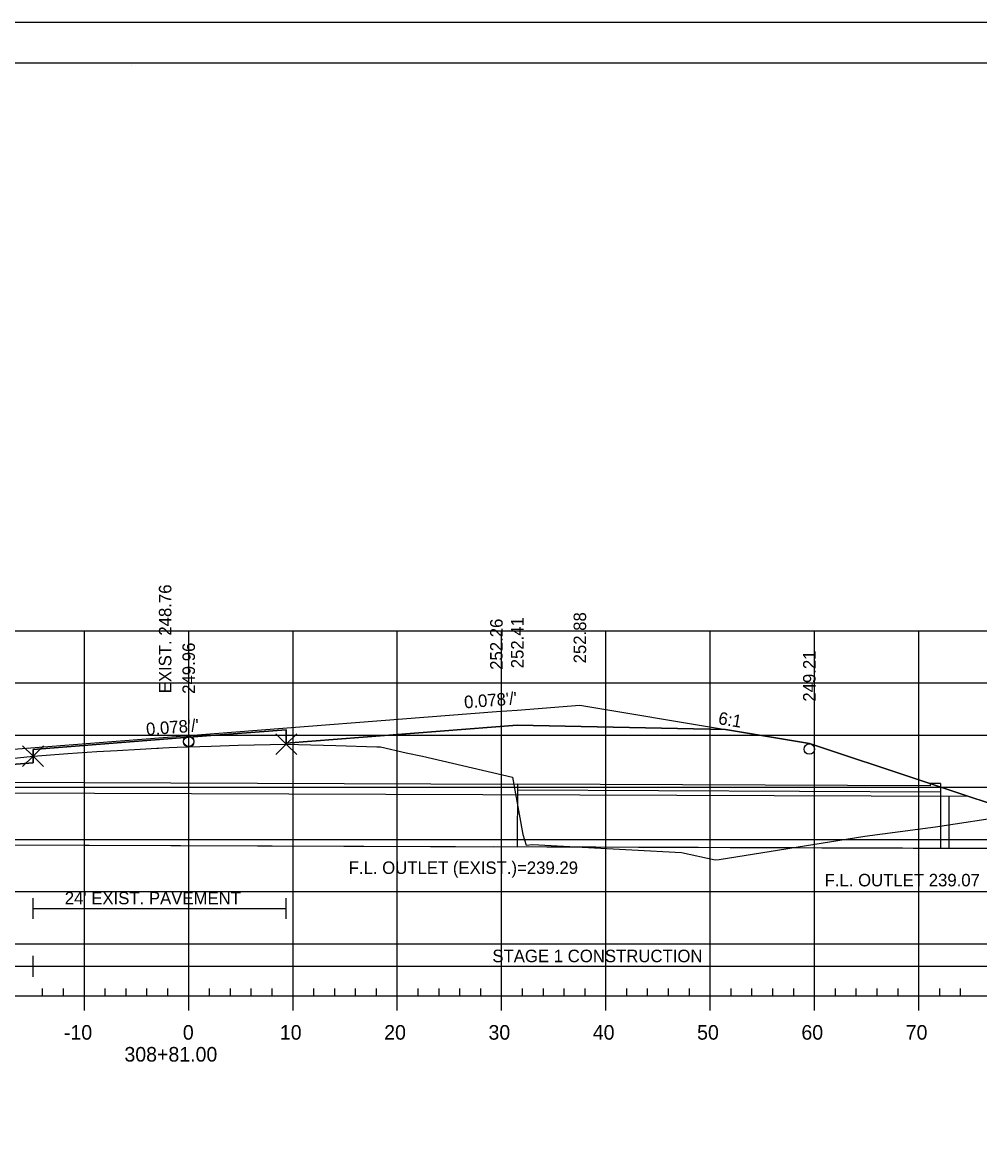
# Model space of a CAD drawing. Extents: x 1365647 to 1367999, y 387113 to 400173.
# Drawn here: x 1365878.1 to 1365969.9, y 397933 to 398039.6 of the extents above; entities that cross this region are included whole.
import ezdxf

# ---------------------------------------------------------------- set-up
doc = ezdxf.new("R2010")
doc.units = 0
for name, color, linetype in [('R_Alt Surface', 7, 'Continuous'), ('R_Axis', 7, 'Continuous'), ('R_Axis Annot', 7, 'Continuous'), ('R_Border', 7, 'Continuous'), ('R_Border Notes', 7, 'Continuous'), ('R_Contours', 7, 'Continuous'), ('R_Exist Surface', 7, 'Continuous'), ('R_Fin Surface', 7, 'Continuous'), ('R_Fin Surface Annot', 7, 'Continuous'), ('R_Grid', 7, 'Continuous'), ('R_No Plot', 7, 'Continuous'), ('R_Water', 7, 'Continuous'), ('R_Xsect Elev', 7, 'Continuous')]:
    doc.layers.add(name, color=color, linetype=linetype)

msp = doc.modelspace()

# ---------------------------------------------------------------- linework, layer by layer
at = {"layer": 'R_Alt Surface'}
msp.add_lwpolyline([(1365834.59, 397967.18), (1365834.59, 397966.93), (1365856.42, 397966.84), (1365879.17, 397968.62), (1365879.17, 397969.91), (1365894.09, 397971.07), (1365903.45, 397971.8), (1365903.45, 397970.51), (1365925.59, 397972.23), (1365945.56, 397971.83)], dxfattribs=at)
at = {"layer": 'R_Axis'}
for p, q in [((1365749.09, 397946.28), (1366039.09, 397946.28)), ((1365880.09, 397946.28), (1365880.09, 397946.98)), ((1365882.09, 397946.28), (1365882.09, 397946.98)), ((1365884.09, 397944.88), (1365884.09, 397946.28)), ((1365886.09, 397946.28), (1365886.09, 397946.98)), ((1365888.09, 397946.28), (1365888.09, 397946.98)), ((1365890.09, 397946.28), (1365890.09, 397946.98)), ((1365892.09, 397946.28), (1365892.09, 397946.98)), ((1365894.09, 397944.88), (1365894.09, 397946.28)), ((1365896.09, 397946.28), (1365896.09, 397946.98)), ((1365898.09, 397946.28), (1365898.09, 397946.98)), ((1365900.09, 397946.28), (1365900.09, 397946.98)), ((1365902.09, 397946.28), (1365902.09, 397946.98)), ((1365904.09, 397944.88), (1365904.09, 397946.28)), ((1365906.09, 397946.28), (1365906.09, 397946.98)), ((1365908.09, 397946.28), (1365908.09, 397946.98)), ((1365910.09, 397946.28), (1365910.09, 397946.98)), ((1365912.09, 397946.28), (1365912.09, 397946.98)), ((1365914.09, 397944.88), (1365914.09, 397946.28)), ((1365916.09, 397946.28), (1365916.09, 397946.98)), ((1365918.09, 397946.28), (1365918.09, 397946.98)), ((1365920.09, 397946.28), (1365920.09, 397946.98)), ((1365922.09, 397946.28), (1365922.09, 397946.98)), ((1365924.09, 397944.88), (1365924.09, 397946.28)), ((1365926.09, 397946.28), (1365926.09, 397946.98)), ((1365928.09, 397946.28), (1365928.09, 397946.98)), ((1365930.09, 397946.28), (1365930.09, 397946.98)), ((1365932.09, 397946.28), (1365932.09, 397946.98)), ((1365934.09, 397944.88), (1365934.09, 397946.28)), ((1365936.09, 397946.28), (1365936.09, 397946.98)), ((1365938.09, 397946.28), (1365938.09, 397946.98)), ((1365940.09, 397946.28), (1365940.09, 397946.98)), ((1365942.09, 397946.28), (1365942.09, 397946.98)), ((1365944.09, 397944.88), (1365944.09, 397946.28)), ((1365946.09, 397946.28), (1365946.09, 397946.98)), ((1365948.09, 397946.28), (1365948.09, 397946.98)), ((1365950.09, 397946.28), (1365950.09, 397946.98)), ((1365952.09, 397946.28), (1365952.09, 397946.98)), ((1365954.09, 397944.88), (1365954.09, 397946.28)), ((1365956.09, 397946.28), (1365956.09, 397946.98)), ((1365958.09, 397946.28), (1365958.09, 397946.98)), ((1365960.09, 397946.28), (1365960.09, 397946.98)), ((1365962.09, 397946.28), (1365962.09, 397946.98)), ((1365964.09, 397944.88), (1365964.09, 397946.28)), ((1365966.09, 397946.28), (1365966.09, 397946.98)), ((1365968.09, 397946.28), (1365968.09, 397946.98))]:
    msp.add_line(p, q, dxfattribs=at)
at = {"layer": 'R_Border'}
for p, q in [((1365736.09, 398035.74), (1366052.27, 398035.74)), ((1365888.61, 398035.48), (1365888.61, 398035.48)), ((1365888.61, 398035.48), (1365888.61, 398035.48))]:
    msp.add_line(p, q, dxfattribs=at)
at = {"layer": 'R_Contours'}
for p, q in [((1365925.59, 397972.23), (1365903.45, 397970.51)), ((1365903.45, 397970.51), (1365903.45, 397971.8)), ((1365945.56, 397971.83), (1365925.59, 397972.23)), ((1365879.17, 397969.91), (1365879.17, 397969.27)), ((1365885.29, 397969.72), (1365887.24, 397969.81)), ((1365887.24, 397969.81), (1365889.44, 397969.94)), ((1365903.45, 397970.41), (1365903.45, 397970.51)), ((1365903.45, 397970.51), (1365903.45, 397970.41)), ((1365903.45, 397970.41), (1365904.63, 397970.39)), ((1365904.63, 397970.39), (1365908.21, 397970.3)), ((1365927.06, 397960.78), (1365941.32, 397960.02)), ((1365941.32, 397960.02), (1365944.57, 397959.31)), ((1365944.57, 397959.31), (1365944.96, 397959.36))]:
    msp.add_line(p, q, dxfattribs=at)
for points in [[(1365903.45, 397971.8), (1365894.09, 397971.07), (1365879.17, 397969.91)], [(1365975.15, 397963.31), (1365953.59, 397970.49), (1365945.56, 397971.83)], [(1365879.17, 397969.27), (1365882.5, 397969.51), (1365885.29, 397969.72)], [(1365889.44, 397969.94), (1365891.02, 397970.03), (1365891.2, 397970.04)], [(1365891.2, 397970.04), (1365891.61, 397970.07), (1365892.23, 397970.1)], [(1365892.23, 397970.1), (1365892.99, 397970.12), (1365896.25, 397970.22), (1365898.82, 397970.31), (1365903.45, 397970.41)], [(1365908.21, 397970.3), (1365912.13, 397970.17), (1365912.48, 397970.17)], [(1365912.48, 397970.17), (1365914.95, 397969.58), (1365916.52, 397969.26)], [(1365916.52, 397969.26), (1365925.14, 397967.26), (1365926.13, 397961.74), (1365926.44, 397960.73), (1365927.06, 397960.78)], [(1365944.96, 397959.36), (1365958.91, 397961.58), (1365965.7, 397962.5), (1365972.81, 397963.58), (1365975.54, 397963.18)]]:
    msp.add_lwpolyline(points, dxfattribs=at)
msp.add_lwpolyline([(1365866.05, 397967.59), (1365867.03, 397967.78), (1365869.89, 397968.45), (1365871.31, 397968.52), (1365874.27, 397968.75), (1365877.67, 397969.11), (1365879.17, 397969.27), (1365879.17, 397968.62)], close=True, dxfattribs=at)
at = {"layer": 'R_Exist Surface'}
msp.add_lwpolyline([(1365877.67, 397969.11), (1365879.17, 397969.27), (1365882.5, 397969.51), (1365885.29, 397969.72), (1365887.24, 397969.81), (1365889.44, 397969.94), (1365891.02, 397970.03), (1365891.2, 397970.04), (1365891.61, 397970.07), (1365892.23, 397970.1), (1365892.99, 397970.12), (1365896.25, 397970.22), (1365898.82, 397970.31), (1365903.45, 397970.41), (1365904.63, 397970.39), (1365908.21, 397970.3), (1365912.13, 397970.17), (1365912.48, 397970.17), (1365914.95, 397969.58), (1365916.52, 397969.26), (1365925.14, 397967.26), (1365926.13, 397961.74), (1365926.44, 397960.73), (1365927.06, 397960.78), (1365941.32, 397960.02), (1365944.57, 397959.31), (1365944.96, 397959.36), (1365958.91, 397961.58), (1365965.7, 397962.5), (1365972.81, 397963.58)], dxfattribs=at)
at = {"layer": 'R_Fin Surface'}
msp.add_lwpolyline([(1365812.57, 397961.76), (1365814.95, 397960.97), (1365833.59, 397967.18), (1365834.59, 397967.18), (1365856.59, 397968.32), (1365862.59, 397968.79), (1365864.59, 397968.94), (1365894.09, 397971.24), (1365923.59, 397973.54), (1365925.59, 397973.69), (1365931.59, 397974.16), (1365945.56, 397971.83), (1365953.59, 397970.49), (1365975.15, 397963.31), (1365983.99, 397960.36), (1365984.02, 397960.35), (1365993.65, 397960.33)], dxfattribs=at)
at = {"layer": 'R_Grid'}
for p, q in [((1365749.09, 397981.28), (1366039.09, 397981.28)), ((1365884.09, 397946.28), (1365884.09, 397981.28)), ((1365894.09, 397946.28), (1365894.09, 397981.28)), ((1365904.09, 397946.28), (1365904.09, 397981.28)), ((1365914.09, 397946.28), (1365914.09, 397981.28)), ((1365924.09, 397946.28), (1365924.09, 397981.28)), ((1365934.09, 397946.28), (1365934.09, 397981.28)), ((1365944.09, 397946.28), (1365944.09, 397981.28)), ((1365954.09, 397946.28), (1365954.09, 397981.28)), ((1365964.09, 397946.28), (1365964.09, 397981.28)), ((1365749.09, 397976.28), (1366039.09, 397976.28)), ((1365749.09, 397971.28), (1366039.09, 397971.28)), ((1365749.09, 397966.28), (1366039.09, 397966.28)), ((1365749.09, 397961.28), (1366039.09, 397961.28)), ((1365749.09, 397956.28), (1366039.09, 397956.28)), ((1365749.09, 397951.28), (1366039.09, 397951.28)), ((1365749.09, 397946.28), (1366039.09, 397946.28))]:
    msp.add_line(p, q, dxfattribs=at)
at = {"layer": 'R_No Plot'}
msp.add_line((1365723.69, 398039.63), (1366057.03, 398039.63), dxfattribs=at)
msp.add_lwpolyline([(1365723.69, 398039.63), (1366057.03, 398039.63), (1366057.03, 397826.3), (1365723.69, 397826.3)], close=True, dxfattribs=at)
for points in [[(1365903.45, 397970.41), (1365902.45, 397971.41), (1365903.45, 397970.41), (1365902.45, 397969.41), (1365903.45, 397970.41), (1365904.45, 397969.41), (1365903.45, 397970.41), (1365904.45, 397971.41)], [(1365879.17, 397969.27), (1365878.17, 397970.27), (1365879.17, 397969.27), (1365878.17, 397968.27), (1365879.17, 397969.27), (1365880.17, 397968.27), (1365879.17, 397969.27), (1365880.17, 397970.27)]]:
    msp.add_lwpolyline(points, dxfattribs=at)
for centre in [(1365894.09, 397970.69), (1365894.09, 397970.63), (1365953.59, 397969.94)]:
    msp.add_circle(centre, 0.5, dxfattribs=at)
at = {"layer": 'R_Water'}
for p, q in [((1365865.16, 397966.81), (1365925.6, 397966.57)), ((1365925.6, 397966.57), (1365925.57, 397960.57)), ((1365925.6, 397966.57), (1365925.57, 397960.57)), ((1365965.16, 397966.41), (1365925.6, 397966.57)), ((1365966.16, 397966.64), (1365965.16, 397966.64)), ((1365965.16, 397966.64), (1365965.16, 397966.42)), ((1365966.16, 397966.64), (1365966.16, 397960.41)), ((1365829.79, 397965.92), (1365968.81, 397965.42)), ((1365966.16, 397965.82), (1365925.6, 397965.99)), ((1365966.97, 397965.43), (1365966.97, 397960.42)), ((1365814.95, 397960.97), (1365983.97, 397960.37)), ((1365865.13, 397960.81), (1365925.57, 397960.57)), ((1365993.51, 397960.33), (1365923.32, 397960.58)), ((1365879.17, 397953.66), (1365879.17, 397955.66)), ((1365879.17, 397954.66), (1365903.45, 397954.66)), ((1365903.45, 397953.66), (1365903.45, 397955.66)), ((1365879.17, 397948.12), (1365879.17, 397950.12)), ((1365812.53, 397949.12), (1365879.17, 397949.12)), ((1365879.17, 397949.12), (1365987.08, 397949.12))]:
    msp.add_line(p, q, dxfattribs=at)

# ---------------------------------------------------------------- texts
at = {"layer": 'R_Axis Annot'}
for s, p in [('-10', (1365882.13, 397942.08)), ('0', (1365893.53, 397942.08)), ('10', (1365902.83, 397942.08)), ('20', (1365912.83, 397942.08)), ('30', (1365922.83, 397942.08)), ('40', (1365932.83, 397942.08)), ('50', (1365942.83, 397942.08)), ('60', (1365952.83, 397942.08)), ('70', (1365962.83, 397942.08)), ('308+81.00', (1365887.93, 397939.98))]:
    msp.add_text(s, height=1.4, dxfattribs=at).set_placement(p)
at = {"layer": 'R_Border Notes'}
msp.add_text('F.L. OUTLET (EXIST.)=239.29', height=1.2, dxfattribs=at).set_placement((1365909.43, 397957.97))
at = {"layer": 'R_Fin Surface Annot'}
for s, rotation, p in [('252.26', 90, (1365924.19, 397977.54)), ('252.41', 90, (1365926.19, 397977.69)), ('252.88', 90, (1365932.19, 397978.16)), ('249.96', 90, (1365894.69, 397975.24)), ('249.21', 90, (1365954.19, 397974.49)), ("0.078'/'", 4.4508, (1365920.54, 397973.84)), ("0.078'/'", 4.4508, (1365890.05, 397971.25)), ('6:1', 350.5377, (1365944.8, 397972.35))]:
    msp.add_text(s, height=1.2, rotation=rotation, dxfattribs=at).set_placement(p)
at = {"layer": 'R_Water'}
for s, p in [('F.L. OUTLET 239.07', (1365955.05, 397956.78)), ("24' EXIST. PAVEMENT", (1365882.21, 397955.06)), ('STAGE 1 CONSTRUCTION', (1365923.2, 397949.51))]:
    msp.add_text(s, height=1.2, dxfattribs=at).set_placement(p)
at = {"layer": 'R_Xsect Elev'}
msp.add_text('EXIST. 248.76', height=1.2, rotation=90, dxfattribs=at).set_placement((1365892.43, 397975.29))

doc.saveas('drawing.dxf')
